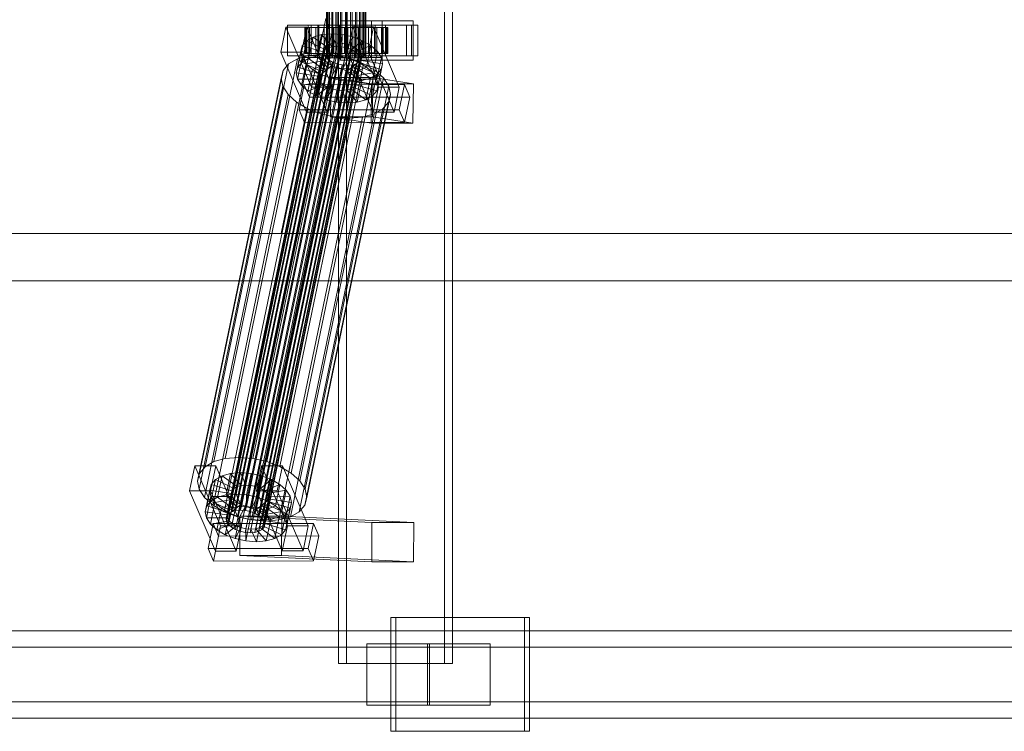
# Model space of a CAD drawing. Header units: millimetres. Extents: x -2233 to 61924, y -68080 to 6847.
# Tile 532 of 656: x 20913 to 21363, y -18456 to -18130. Entities that reach past the tile are written whole.
import ezdxf

# ---------------------------------------------------------------- set-up
doc = ezdxf.new("R2010")
doc.units = ezdxf.units.MM
doc.layers.add('superior_C02', color=7, linetype='Continuous', lineweight=0)

msp = doc.modelspace()

# ---------------------------------------------------------------- linework, layer by layer
at = {"layer": 'superior_C02'}
for p, q in [((21058.851, -17575), (21058.851, -18425)), ((21062.427, -18425), (21062.427, -17575)), ((21107.342, -18425), (21107.342, -17575)), ((21110.918, -17575), (21110.918, -18425)), ((21053.359, -18148), (21053.359, -17852)), ((21053.571, -18148), (21053.571, -17852)), ((21053.761, -18148), (21053.761, -17852)), ((21054.38, -18148), (21054.38, -17852)), ((21054.748, -18148), (21054.748, -17852)), ((21055.733, -18148), (21055.733, -17852)), ((21056.253, -18148), (21056.253, -17852)), ((21057.537, -18148), (21057.537, -17852)), ((21058.174, -18148), (21058.174, -17852)), ((21059.669, -18148), (21059.669, -17852)), ((21060.379, -18148), (21060.379, -17852)), ((21061.984, -18148), (21061.984, -17852)), ((21062.719, -18148), (21062.719, -17852)), ((21064.324, -18148), (21064.324, -17852)), ((21065.034, -18148), (21065.034, -17852)), ((21066.53, -18148), (21066.53, -17852)), ((21067.166, -18148), (21067.166, -17852)), ((21068.451, -18148), (21068.451, -17852)), ((21068.97, -18148), (21068.97, -17852)), ((21069.956, -18148), (21069.956, -17852)), ((21070.323, -18148), (21070.323, -17852)), ((21070.943, -17852), (21070.943, -18148)), ((21071.133, -18148), (21071.133, -17852)), ((21071.344, -18148), (21071.344, -17852)), ((21053.003, -18130), (21032.6, -18228.298)), ((21034.379, -18228.298), (21054.781, -18130)), ((21034.763, -18133.859), (21032.382, -18145.327)), ((21044.308, -18133.847), (21034.763, -18133.859)), ((21046.513, -18161.391), (21034.763, -18133.859)), ((21044.997, -18133), (21035.451, -18133)), ((21035.451, -18133), (21035.451, -18147)), ((21049.758, -18133), (21035.451, -18133)), ((21041.928, -18145.315), (21044.308, -18133.847)), ((21043.814, -18134), (21043.368, -18134)), ((21043.368, -18134), (21053.359, -18134)), ((21043.368, -18146), (21043.368, -18134)), ((21043.368, -18134), (21044.215, -18134)), ((21045.523, -18134), (21043.814, -18134)), ((21043.814, -18134), (21053.571, -18134)), ((21043.814, -18146), (21043.814, -18134)), ((21044.215, -18134), (21053.761, -18134)), ((21044.215, -18146), (21044.215, -18134)), ((21044.215, -18134), (21046.299, -18134)), ((21044.308, -18133.847), (21056.059, -18161.379)), ((21044.997, -18147), (21044.997, -18133)), ((21044.997, -18133), (21059.303, -18133)), ((21048.379, -18134), (21045.523, -18134)), ((21045.523, -18134), (21054.38, -18134)), ((21045.523, -18146), (21045.523, -18134)), ((21092.116, -18133), (21046.298, -18133)), ((21046.298, -18133), (21046.298, -18147)), ((21049.278, -18133), (21046.298, -18133)), ((21046.299, -18134), (21054.748, -18134)), ((21046.299, -18146), (21046.299, -18134)), ((21046.299, -18134), (21049.477, -18134)), ((21052.188, -18134), (21048.379, -18134)), ((21048.379, -18134), (21055.733, -18134)), ((21048.379, -18146), (21048.379, -18134)), ((21049.278, -18147), (21049.278, -18133)), ((21049.278, -18133), (21095.097, -18133)), ((21049.477, -18134), (21056.253, -18134)), ((21049.477, -18146), (21049.477, -18134)), ((21049.477, -18134), (21053.532, -18134)), ((21049.758, -18147), (21049.758, -18133)), ((21049.758, -18133), (21059.303, -18133)), ((21056.689, -18134), (21052.188, -18134)), ((21052.188, -18134), (21057.537, -18134)), ((21052.188, -18146), (21052.188, -18134)), ((21053.359, -18134), (21053.571, -18134)), ((21053.359, -18134), (21053.359, -18146)), ((21053.761, -18134), (21053.359, -18134)), ((21053.532, -18134), (21058.174, -18134)), ((21053.532, -18146), (21053.532, -18134)), ((21053.532, -18134), (21058.188, -18134)), ((21053.571, -18134), (21054.38, -18134)), ((21053.571, -18134), (21053.571, -18146)), ((21053.761, -18134), (21053.761, -18146)), ((21054.748, -18134), (21053.761, -18134)), ((21054.38, -18134), (21055.733, -18134)), ((21054.38, -18134), (21054.38, -18146)), ((21054.748, -18134), (21054.748, -18146)), ((21056.253, -18134), (21054.748, -18134)), ((21055.733, -18134), (21057.537, -18134)), ((21055.733, -18134), (21055.733, -18146)), ((21056.253, -18134), (21056.253, -18146)), ((21058.174, -18134), (21056.253, -18134)), ((21061.576, -18134), (21056.689, -18134)), ((21056.689, -18134), (21059.669, -18134)), ((21056.689, -18146), (21056.689, -18134)), ((21057.537, -18134), (21059.669, -18134)), ((21057.537, -18134), (21057.537, -18146)), ((21058.174, -18134), (21058.174, -18146)), ((21060.379, -18134), (21058.174, -18134)), ((21058.188, -18134), (21060.379, -18134)), ((21058.188, -18146), (21058.188, -18134)), ((21058.188, -18134), (21063.128, -18134)), ((21059.303, -18133), (21059.303, -18147)), ((21078.752, -18131), (21059.661, -18131)), ((21059.661, -18131), (21059.661, -18149)), ((21073.849, -18131), (21059.661, -18131)), ((21059.669, -18134), (21061.984, -18134)), ((21059.669, -18134), (21059.669, -18146)), ((21060.379, -18134), (21060.379, -18146)), ((21062.719, -18134), (21060.379, -18134)), ((21066.516, -18134), (21061.576, -18134)), ((21061.576, -18134), (21061.984, -18134)), ((21061.576, -18146), (21061.576, -18134)), ((21061.984, -18134), (21064.324, -18134)), ((21061.984, -18134), (21061.984, -18146)), ((21063.128, -18134), (21062.719, -18134)), ((21062.719, -18134), (21062.719, -18146)), ((21065.034, -18134), (21062.719, -18134)), ((21065.308, -18133.821), (21062.928, -18145.289)), ((21063.128, -18146), (21063.128, -18134)), ((21063.128, -18134), (21068.015, -18134)), ((21066.516, -18134), (21064.324, -18134)), ((21064.324, -18134), (21066.53, -18134)), ((21064.324, -18134), (21064.324, -18146)), ((21068.015, -18134), (21065.034, -18134)), ((21065.034, -18134), (21065.034, -18146)), ((21067.166, -18134), (21065.034, -18134)), ((21074.854, -18133.809), (21065.308, -18133.821)), ((21077.059, -18161.353), (21065.308, -18133.821)), ((21075.542, -18133), (21065.997, -18133)), ((21065.997, -18133), (21065.997, -18147)), ((21080.303, -18133), (21065.997, -18133)), ((21071.172, -18134), (21066.516, -18134)), ((21066.516, -18146), (21066.516, -18134)), ((21071.172, -18134), (21066.53, -18134)), ((21066.53, -18134), (21068.451, -18134)), ((21066.53, -18134), (21066.53, -18146)), ((21072.516, -18134), (21067.166, -18134)), ((21067.166, -18134), (21067.166, -18146)), ((21068.97, -18134), (21067.166, -18134)), ((21068.015, -18146), (21068.015, -18134)), ((21068.015, -18134), (21072.516, -18134)), ((21075.227, -18134), (21068.451, -18134)), ((21068.451, -18134), (21069.956, -18134)), ((21068.451, -18134), (21068.451, -18146)), ((21076.324, -18134), (21068.97, -18134)), ((21068.97, -18134), (21068.97, -18146)), ((21070.323, -18134), (21068.97, -18134)), ((21078.405, -18134), (21069.956, -18134)), ((21069.956, -18134), (21070.943, -18134)), ((21069.956, -18134), (21069.956, -18146)), ((21079.181, -18134), (21070.323, -18134)), ((21070.323, -18134), (21070.323, -18146)), ((21071.133, -18134), (21070.323, -18134)), ((21070.943, -18134), (21080.488, -18134)), ((21070.943, -18146), (21070.943, -18134)), ((21070.943, -18134), (21071.344, -18134)), ((21080.89, -18134), (21071.133, -18134)), ((21071.133, -18134), (21071.133, -18146)), ((21071.344, -18134), (21071.133, -18134)), ((21075.227, -18134), (21071.172, -18134)), ((21071.172, -18146), (21071.172, -18134)), ((21081.336, -18134), (21071.344, -18134)), ((21071.344, -18134), (21071.344, -18146)), ((21072.473, -18145.277), (21074.854, -18133.809)), ((21072.516, -18146), (21072.516, -18134)), ((21072.516, -18134), (21076.324, -18134)), ((21073.849, -18149), (21073.849, -18131)), ((21073.849, -18131), (21092.94, -18131)), ((21074.854, -18133.809), (21086.604, -18161.341)), ((21078.405, -18134), (21075.227, -18134)), ((21075.227, -18146), (21075.227, -18134)), ((21075.542, -18147), (21075.542, -18133)), ((21075.542, -18133), (21089.849, -18133)), ((21076.324, -18146), (21076.324, -18134)), ((21076.324, -18134), (21079.181, -18134)), ((21080.488, -18134), (21078.405, -18134)), ((21078.405, -18146), (21078.405, -18134)), ((21078.752, -18149), (21078.752, -18131)), ((21078.752, -18131), (21092.94, -18131)), ((21079.181, -18146), (21079.181, -18134)), ((21079.181, -18134), (21080.89, -18134)), ((21080.303, -18147), (21080.303, -18133)), ((21080.303, -18133), (21089.849, -18133)), ((21080.488, -18134), (21080.488, -18146)), ((21081.336, -18134), (21080.488, -18134)), ((21080.89, -18146), (21080.89, -18134)), ((21080.89, -18134), (21081.336, -18134)), ((21081.336, -18146), (21081.336, -18134)), ((21089.849, -18133), (21089.849, -18147)), ((21092.116, -18147), (21092.116, -18133)), ((21092.116, -18133), (21095.097, -18133)), ((21092.94, -18131), (21092.94, -18149)), ((21095.097, -18133), (21095.097, -18147)), ((21047.172, -18138.419), (21044.155, -18140.156)), ((21045.132, -18148.249), (21047.172, -18138.419)), ((21051.082, -18137.325), (21047.172, -18138.419)), ((21047.172, -18138.419), (21054.065, -18143.38)), ((21049.042, -18147.155), (21051.082, -18137.325)), ((21055.617, -18136.948), (21051.082, -18137.325)), ((21051.082, -18137.325), (21055.917, -18142.862)), ((21053.577, -18146.777), (21055.617, -18136.948)), ((21060.47, -18137.313), (21055.617, -18136.948)), ((21055.617, -18136.948), (21058.065, -18142.683)), ((21058.43, -18147.143), (21060.47, -18137.313)), ((21060.47, -18137.313), (21060.364, -18142.856)), ((21065.309, -18138.396), (21060.47, -18137.313)), ((21065.309, -18138.396), (21062.656, -18143.369)), ((21063.269, -18148.226), (21065.309, -18138.396)), ((21069.804, -18140.123), (21065.309, -18138.396)), ((21007.692, -18357.434), (21052.067, -18143.635)), ((21008.601, -18356.363), (21052.976, -18142.565)), ((21010.03, -18355.541), (21054.405, -18141.742)), ((21011.882, -18355.022), (21056.257, -18141.224)), ((21014.03, -18354.844), (21058.405, -18141.045)), ((21016.329, -18355.017), (21060.704, -18141.218)), ((21018.621, -18355.53), (21062.996, -18141.731)), ((21020.75, -18356.348), (21065.126, -18142.549)), ((21022.572, -18357.415), (21066.947, -18143.617)), ((21040.196, -18152.246), (21042.236, -18142.416)), ((21042.236, -18142.416), (21041.546, -18145.047)), ((21042.115, -18149.985), (21044.155, -18140.156)), ((21044.155, -18140.156), (21042.236, -18142.416)), ((21042.236, -18142.416), (21051.727, -18145.274)), ((21044.155, -18140.156), (21052.636, -18144.203)), ((21052.636, -18144.203), (21050.596, -18154.033)), ((21051.727, -18145.274), (21052.636, -18144.203)), ((21052.067, -18143.635), (21051.74, -18144.881)), ((21054.065, -18143.38), (21052.025, -18153.21)), ((21052.976, -18142.565), (21052.067, -18143.635)), ((21052.636, -18144.203), (21054.065, -18143.38)), ((21054.405, -18141.742), (21052.976, -18142.565)), ((21055.917, -18142.862), (21053.877, -18152.692)), ((21054.065, -18143.38), (21055.917, -18142.862)), ((21056.257, -18141.224), (21054.405, -18141.742)), ((21055.917, -18142.862), (21058.065, -18142.683)), ((21058.065, -18142.683), (21056.025, -18152.513)), ((21058.405, -18141.045), (21056.257, -18141.224)), ((21058.065, -18142.683), (21060.364, -18142.856)), ((21060.364, -18142.856), (21058.324, -18152.686)), ((21060.704, -18141.218), (21058.405, -18141.045)), ((21060.364, -18142.856), (21062.656, -18143.369)), ((21062.656, -18143.369), (21060.616, -18153.199)), ((21062.996, -18141.731), (21060.704, -18141.218)), ((21062.656, -18143.369), (21064.785, -18144.188)), ((21064.785, -18144.188), (21062.745, -18154.017)), ((21065.126, -18142.549), (21062.996, -18141.731)), ((21069.804, -18140.123), (21064.785, -18144.188)), ((21064.785, -18144.188), (21066.607, -18145.255)), ((21066.947, -18143.617), (21065.126, -18142.549)), ((21073.65, -18142.377), (21066.607, -18145.255)), ((21068.337, -18144.861), (21066.947, -18143.617)), ((21067.764, -18149.953), (21069.804, -18140.123)), ((21073.65, -18142.377), (21069.804, -18140.123)), ((21071.609, -18152.207), (21073.65, -18142.377)), ((21076.583, -18145.003), (21073.65, -18142.377)), ((21001.786, -18332.659), (21040.041, -18148.35)), ((21007.012, -18331.197), (21045.267, -18146.887)), ((21007.365, -18358.68), (21051.74, -18144.881)), ((21007.642, -18360.017), (21052.018, -18146.218)), ((21008.505, -18361.352), (21052.881, -18147.554)), ((21013.076, -18330.692), (21051.33, -18146.383)), ((21019.563, -18331.181), (21057.817, -18146.872)), ((21023.961, -18358.659), (21068.337, -18144.861)), ((21069.2, -18146.196), (21024.824, -18359.995)), ((21025.102, -18361.332), (21069.477, -18147.533)), ((21026.031, -18332.629), (21064.286, -18148.32)), ((21032.382, -18145.327), (21041.928, -18145.315)), ((21032.382, -18145.327), (21044.133, -18172.859)), ((21035.451, -18147), (21044.997, -18147)), ((21035.451, -18147), (21049.758, -18147)), ((21040.041, -18148.35), (21036.007, -18150.672)), ((21039.506, -18154.877), (21041.546, -18145.047)), ((21045.267, -18146.887), (21040.041, -18148.35)), ((21040.092, -18157.698), (21042.132, -18147.868)), ((21041.546, -18145.047), (21051.4, -18146.52)), ((21041.546, -18145.047), (21042.132, -18147.868)), ((21053.678, -18172.847), (21041.928, -18145.315)), ((21042.115, -18149.985), (21045.132, -18148.249)), ((21042.132, -18147.868), (21051.678, -18147.856)), ((21042.132, -18147.868), (21043.954, -18150.688)), ((21053.359, -18146), (21043.368, -18146)), ((21043.368, -18146), (21043.814, -18146)), ((21044.215, -18146), (21043.368, -18146)), ((21053.571, -18146), (21043.814, -18146)), ((21043.814, -18146), (21045.523, -18146)), ((21053.761, -18146), (21044.215, -18146)), ((21046.299, -18146), (21044.215, -18146)), ((21059.303, -18147), (21044.997, -18147)), ((21045.132, -18148.249), (21049.042, -18147.155)), ((21052.025, -18153.21), (21045.132, -18148.249)), ((21051.33, -18146.383), (21045.267, -18146.887)), ((21054.38, -18146), (21045.523, -18146)), ((21045.523, -18146), (21048.379, -18146)), ((21046.298, -18147), (21092.116, -18147)), ((21046.298, -18147), (21049.278, -18147)), ((21054.748, -18146), (21046.299, -18146)), ((21049.477, -18146), (21046.299, -18146)), ((21055.733, -18146), (21048.379, -18146)), ((21048.379, -18146), (21052.188, -18146)), ((21049.042, -18147.155), (21053.577, -18146.777)), ((21053.877, -18152.692), (21049.042, -18147.155)), ((21095.097, -18147), (21049.278, -18147)), ((21051.4, -18146.52), (21049.36, -18156.35)), ((21056.253, -18146), (21049.477, -18146)), ((21053.532, -18146), (21049.477, -18146)), ((21051.678, -18147.856), (21049.637, -18157.686)), ((21051.727, -18145.274), (21049.687, -18155.103)), ((21059.303, -18147), (21049.758, -18147)), ((21057.817, -18146.872), (21051.33, -18146.383)), ((21051.4, -18146.52), (21051.727, -18145.274)), ((21051.678, -18147.856), (21051.4, -18146.52)), ((21052.541, -18149.192), (21051.678, -18147.856)), ((21051.74, -18144.881), (21052.018, -18146.218)), ((21052.018, -18146.218), (21052.881, -18147.554)), ((21057.537, -18146), (21052.188, -18146)), ((21052.188, -18146), (21056.689, -18146)), ((21052.881, -18147.554), (21054.27, -18148.798)), ((21053.571, -18146), (21053.359, -18146)), ((21053.359, -18146), (21053.761, -18146)), ((21053.761, -18148), (21053.359, -18148)), ((21053.359, -18148), (21053.571, -18148)), ((21058.174, -18146), (21053.532, -18146)), ((21058.188, -18146), (21053.532, -18146)), ((21054.38, -18146), (21053.571, -18146)), ((21053.571, -18148), (21054.38, -18148)), ((21056.025, -18152.513), (21053.577, -18146.777)), ((21053.577, -18146.777), (21058.43, -18147.143)), ((21053.761, -18146), (21054.748, -18146)), ((21054.748, -18148), (21053.761, -18148)), ((21055.733, -18146), (21054.38, -18146)), ((21054.38, -18148), (21055.733, -18148)), ((21054.748, -18146), (21056.253, -18146)), ((21056.253, -18148), (21054.748, -18148)), ((21057.537, -18146), (21055.733, -18146)), ((21055.733, -18148), (21057.537, -18148)), ((21056.253, -18146), (21058.174, -18146)), ((21058.174, -18148), (21056.253, -18148)), ((21059.669, -18146), (21056.689, -18146)), ((21056.689, -18146), (21061.576, -18146)), ((21059.669, -18146), (21057.537, -18146)), ((21057.537, -18148), (21059.669, -18148)), ((21064.286, -18148.32), (21057.817, -18146.872)), ((21058.174, -18146), (21060.379, -18146)), ((21060.379, -18148), (21058.174, -18148)), ((21060.379, -18146), (21058.188, -18146)), ((21063.128, -18146), (21058.188, -18146)), ((21058.324, -18152.686), (21058.43, -18147.143)), ((21058.43, -18147.143), (21063.269, -18148.226)), ((21061.984, -18146), (21059.669, -18146)), ((21059.669, -18148), (21061.984, -18148)), ((21060.379, -18146), (21062.719, -18146)), ((21062.719, -18148), (21060.379, -18148)), ((21060.616, -18153.199), (21063.269, -18148.226)), ((21061.984, -18146), (21061.576, -18146)), ((21061.576, -18146), (21066.516, -18146)), ((21064.324, -18146), (21061.984, -18146)), ((21061.984, -18148), (21064.324, -18148)), ((21062.719, -18146), (21063.128, -18146)), ((21062.719, -18146), (21065.034, -18146)), ((21065.034, -18148), (21062.719, -18148)), ((21062.928, -18145.289), (21072.473, -18145.277)), ((21062.928, -18145.289), (21074.679, -18172.821)), ((21068.015, -18146), (21063.128, -18146)), ((21063.269, -18148.226), (21067.764, -18149.953)), ((21070.296, -18150.629), (21064.286, -18148.32)), ((21066.53, -18146), (21064.324, -18146)), ((21064.324, -18146), (21066.516, -18146)), ((21064.324, -18148), (21066.53, -18148)), ((21066.607, -18145.255), (21064.567, -18155.085)), ((21065.034, -18146), (21068.015, -18146)), ((21065.034, -18146), (21067.166, -18146)), ((21067.166, -18148), (21065.034, -18148)), ((21067.997, -18146.499), (21065.956, -18156.329)), ((21065.997, -18147), (21075.542, -18147)), ((21065.997, -18147), (21080.303, -18147)), ((21066.516, -18146), (21071.172, -18146)), ((21068.451, -18146), (21066.53, -18146)), ((21066.53, -18146), (21071.172, -18146)), ((21066.53, -18148), (21068.451, -18148)), ((21066.607, -18145.255), (21067.997, -18146.499)), ((21066.819, -18157.665), (21068.86, -18147.835)), ((21067.166, -18146), (21072.516, -18146)), ((21067.166, -18146), (21068.97, -18146)), ((21068.97, -18148), (21067.166, -18148)), ((21076.583, -18145.003), (21067.997, -18146.499)), ((21067.997, -18146.499), (21068.86, -18147.835)), ((21072.516, -18146), (21068.015, -18146)), ((21069.2, -18146.196), (21068.337, -18144.861)), ((21069.956, -18146), (21068.451, -18146)), ((21068.451, -18146), (21075.227, -18146)), ((21068.451, -18148), (21069.956, -18148)), ((21068.86, -18147.835), (21078.405, -18147.823)), ((21068.86, -18147.835), (21069.137, -18149.171)), ((21068.97, -18146), (21076.324, -18146)), ((21068.97, -18146), (21070.323, -18146)), ((21070.323, -18148), (21068.97, -18148)), ((21069.15, -18148.779), (21069.477, -18147.533)), ((21069.477, -18147.533), (21069.2, -18146.196)), ((21070.943, -18146), (21069.956, -18146)), ((21069.956, -18146), (21078.405, -18146)), ((21069.956, -18148), (21070.943, -18148)), ((21070.323, -18146), (21079.181, -18146)), ((21070.323, -18146), (21071.133, -18146)), ((21071.133, -18148), (21070.323, -18148)), ((21080.488, -18146), (21070.943, -18146)), ((21071.344, -18146), (21070.943, -18146)), ((21070.943, -18148), (21071.344, -18148)), ((21071.133, -18146), (21080.89, -18146)), ((21071.133, -18146), (21071.344, -18146)), ((21071.344, -18148), (21071.133, -18148)), ((21071.172, -18146), (21075.227, -18146)), ((21071.344, -18146), (21081.336, -18146)), ((21084.224, -18172.809), (21072.473, -18145.277)), ((21076.324, -18146), (21072.516, -18146)), ((21074.543, -18154.833), (21076.583, -18145.003)), ((21075.227, -18146), (21078.405, -18146)), ((21089.849, -18147), (21075.542, -18147)), ((21079.181, -18146), (21076.324, -18146)), ((21078.405, -18147.823), (21076.365, -18157.653)), ((21078.405, -18147.823), (21076.583, -18145.003)), ((21078.405, -18146), (21080.488, -18146)), ((21078.991, -18150.644), (21078.405, -18147.823)), ((21080.89, -18146), (21079.181, -18146)), ((21089.849, -18147), (21080.303, -18147)), ((21080.488, -18146), (21081.336, -18146)), ((21081.336, -18146), (21080.89, -18146)), ((21095.097, -18147), (21092.116, -18147)), ((20997.753, -18334.981), (21036.007, -18150.672)), ((21009.895, -18362.596), (21054.27, -18148.798)), ((21011.716, -18363.664), (21056.092, -18149.865)), ((21013.846, -18364.482), (21058.221, -18150.683)), ((21016.138, -18364.995), (21060.513, -18151.196)), ((21018.436, -18365.168), (21062.812, -18151.369)), ((21020.585, -18364.989), (21064.96, -18151.191)), ((21022.437, -18364.471), (21066.812, -18150.672)), ((21023.866, -18363.648), (21068.241, -18149.85)), ((21024.775, -18362.578), (21069.15, -18148.779)), ((21032.041, -18334.938), (21070.296, -18150.629)), ((21036.007, -18150.672), (21033.442, -18153.694)), ((21039.506, -18154.877), (21040.196, -18152.246)), ((21040.196, -18152.246), (21042.115, -18149.985)), ((21049.687, -18155.103), (21040.196, -18152.246)), ((21041.914, -18160.518), (21043.954, -18150.688)), ((21050.596, -18154.033), (21042.115, -18149.985)), ((21043.954, -18150.688), (21052.541, -18149.192)), ((21043.954, -18150.688), (21046.888, -18153.314)), ((21046.888, -18153.314), (21053.93, -18150.436)), ((21052.541, -18149.192), (21050.5, -18159.022)), ((21052.025, -18153.21), (21050.596, -18154.033)), ((21050.733, -18155.567), (21055.752, -18151.503)), ((21053.93, -18150.436), (21051.89, -18160.266)), ((21053.877, -18152.692), (21052.025, -18153.21)), ((21053.93, -18150.436), (21052.541, -18149.192)), ((21055.752, -18151.503), (21053.712, -18161.333)), ((21056.025, -18152.513), (21053.877, -18152.692)), ((21055.752, -18151.503), (21053.93, -18150.436)), ((21054.27, -18148.798), (21056.092, -18149.865)), ((21055.229, -18157.295), (21057.881, -18152.321)), ((21057.881, -18152.321), (21055.752, -18151.503)), ((21057.881, -18152.321), (21055.841, -18162.151)), ((21058.324, -18152.686), (21056.025, -18152.513)), ((21056.092, -18149.865), (21058.221, -18150.683)), ((21060.173, -18152.835), (21057.881, -18152.321)), ((21060.173, -18152.835), (21058.133, -18162.664)), ((21058.221, -18150.683), (21060.513, -18151.196)), ((21060.616, -18153.199), (21058.324, -18152.686)), ((21059.661, -18149), (21078.752, -18149)), ((21073.849, -18149), (21059.661, -18149)), ((21060.067, -18158.378), (21060.173, -18152.835)), ((21062.472, -18153.008), (21060.173, -18152.835)), ((21062.472, -18153.008), (21060.432, -18162.837)), ((21060.513, -18151.196), (21062.812, -18151.369)), ((21062.745, -18154.017), (21060.616, -18153.199)), ((21064.62, -18152.829), (21062.472, -18153.008)), ((21064.92, -18158.743), (21062.472, -18153.008)), ((21064.62, -18152.829), (21062.58, -18162.659)), ((21062.745, -18154.017), (21067.764, -18149.953)), ((21062.812, -18151.369), (21064.96, -18151.191)), ((21066.472, -18152.311), (21064.432, -18162.14)), ((21064.567, -18155.085), (21071.609, -18152.207)), ((21066.472, -18152.311), (21064.62, -18152.829)), ((21069.456, -18158.366), (21064.62, -18152.829)), ((21064.96, -18151.191), (21066.812, -18150.672)), ((21067.901, -18151.488), (21065.861, -18161.318)), ((21067.901, -18151.488), (21066.472, -18152.311)), ((21073.365, -18157.272), (21066.472, -18152.311)), ((21068.81, -18150.417), (21066.77, -18160.247)), ((21066.812, -18150.672), (21068.241, -18149.85)), ((21069.137, -18149.171), (21067.097, -18159.001)), ((21067.764, -18149.953), (21071.609, -18152.207)), ((21068.81, -18150.417), (21067.901, -18151.488)), ((21076.382, -18155.535), (21067.901, -18151.488)), ((21068.241, -18149.85), (21069.15, -18148.779)), ((21069.137, -18149.171), (21068.81, -18150.417)), ((21078.301, -18153.275), (21068.81, -18150.417)), ((21078.991, -18150.644), (21069.137, -18149.171)), ((21075.437, -18153.641), (21070.296, -18150.629)), ((21071.609, -18152.207), (21074.543, -18154.833)), ((21092.94, -18149), (21073.849, -18149)), ((21076.951, -18160.474), (21078.991, -18150.644)), ((21078.301, -18153.275), (21078.991, -18150.644)), ((21092.94, -18149), (21078.752, -18149)), ((20994.265, -18341.52), (21032.52, -18157.211)), ((20995.187, -18338.003), (21033.442, -18153.694)), ((21033.442, -18153.694), (21032.52, -18157.211)), ((21032.52, -18157.211), (21033.303, -18160.982)), ((21037.182, -18337.95), (21075.437, -18153.641)), ((21049.36, -18156.35), (21039.506, -18154.877)), ((21040.092, -18157.698), (21039.506, -18154.877)), ((21049.637, -18157.686), (21040.092, -18157.698)), ((21041.914, -18160.518), (21040.092, -18157.698)), ((21041.104, -18341.461), (21079.358, -18157.152)), ((21044.847, -18163.144), (21046.888, -18153.314)), ((21046.888, -18153.314), (21050.733, -18155.567)), ((21048.693, -18165.397), (21050.733, -18155.567)), ((21049.687, -18155.103), (21049.36, -18156.35)), ((21049.36, -18156.35), (21049.637, -18157.686)), ((21049.637, -18157.686), (21050.5, -18159.022)), ((21050.596, -18154.033), (21049.687, -18155.103)), ((21050.733, -18155.567), (21055.229, -18157.295)), ((21053.188, -18167.125), (21055.229, -18157.295)), ((21055.458, -18156.962), (21055.21, -18174.943)), ((21055.229, -18157.295), (21060.067, -18158.378)), ((21074.548, -18156.962), (21055.458, -18156.962)), ((21073.966, -18159.83), (21055.458, -18156.962)), ((21064.567, -18155.085), (21062.745, -18154.017)), ((21065.956, -18156.329), (21064.567, -18155.085)), ((21065.956, -18156.329), (21074.543, -18154.833)), ((21066.819, -18157.665), (21065.956, -18156.329)), ((21076.365, -18157.653), (21066.819, -18157.665)), ((21067.097, -18159.001), (21066.819, -18157.665)), ((21069.456, -18158.366), (21073.365, -18157.272)), ((21071.325, -18167.102), (21073.365, -18157.272)), ((21073.365, -18157.272), (21076.382, -18155.535)), ((21074.301, -18174.943), (21074.548, -18156.962)), ((21074.342, -18165.365), (21076.382, -18155.535)), ((21074.543, -18154.833), (21076.365, -18157.653)), ((21074.548, -18156.962), (21093.057, -18159.83)), ((21079.358, -18157.152), (21075.437, -18153.641)), ((21076.261, -18163.105), (21078.301, -18153.275)), ((21076.365, -18157.653), (21076.951, -18160.474)), ((21076.382, -18155.535), (21078.301, -18153.275)), ((21081.794, -18160.922), (21079.358, -18157.152)), ((20995.048, -18345.291), (21033.303, -18160.982)), ((21033.303, -18160.982), (21035.738, -18164.752)), ((21043.16, -18160.247), (21040.78, -18171.715)), ((21050.5, -18159.022), (21041.914, -18160.518)), ((21044.847, -18163.144), (21041.914, -18160.518)), ((21088.978, -18160.19), (21043.16, -18160.247)), ((21045.608, -18165.983), (21043.16, -18160.247)), ((21081.794, -18160.922), (21043.539, -18345.231)), ((21044.133, -18172.859), (21046.513, -18161.391)), ((21051.89, -18160.266), (21044.847, -18163.144)), ((21046.513, -18161.391), (21056.059, -18161.379)), ((21053.712, -18161.333), (21048.693, -18165.397)), ((21050.5, -18159.022), (21051.89, -18160.266)), ((21051.89, -18160.266), (21053.712, -18161.333)), ((21055.841, -18162.151), (21053.188, -18167.125)), ((21056.059, -18161.379), (21053.678, -18172.847)), ((21053.712, -18161.333), (21055.841, -18162.151)), ((21055.841, -18162.151), (21058.133, -18162.664)), ((21058.027, -18168.208), (21060.067, -18158.378)), ((21060.067, -18158.378), (21064.92, -18158.743)), ((21062.58, -18162.659), (21064.432, -18162.14)), ((21062.88, -18168.573), (21064.92, -18158.743)), ((21064.432, -18162.14), (21065.861, -18161.318)), ((21064.432, -18162.14), (21071.325, -18167.102)), ((21064.92, -18158.743), (21069.456, -18158.366)), ((21065.861, -18161.318), (21066.77, -18160.247)), ((21065.861, -18161.318), (21074.342, -18165.365)), ((21066.77, -18160.247), (21067.097, -18159.001)), ((21066.77, -18160.247), (21076.261, -18163.105)), ((21067.097, -18159.001), (21076.951, -18160.474)), ((21067.415, -18168.196), (21069.456, -18158.366)), ((21073.719, -18177.811), (21073.966, -18159.83)), ((21073.966, -18159.83), (21093.057, -18159.83)), ((21074.679, -18172.821), (21077.059, -18161.353)), ((21076.951, -18160.474), (21076.261, -18163.105)), ((21077.059, -18161.353), (21086.604, -18161.341)), ((21082.577, -18164.693), (21081.794, -18160.922)), ((21086.604, -18161.341), (21084.224, -18172.809)), ((21086.598, -18171.658), (21088.978, -18160.19)), ((21088.978, -18160.19), (21091.426, -18165.926)), ((21093.057, -18159.83), (21092.81, -18177.811)), ((20997.484, -18349.061), (21035.738, -18164.752)), ((21035.738, -18164.752), (21039.66, -18168.263)), ((21043.228, -18177.451), (21045.608, -18165.983)), ((21044.322, -18349.002), (21082.577, -18164.693)), ((21048.693, -18165.397), (21044.847, -18163.144)), ((21045.608, -18165.983), (21091.426, -18165.926)), ((21053.188, -18167.125), (21048.693, -18165.397)), ((21058.133, -18162.664), (21058.027, -18168.208)), ((21058.133, -18162.664), (21060.432, -18162.837)), ((21060.432, -18162.837), (21062.58, -18162.659)), ((21060.432, -18162.837), (21062.88, -18168.573)), ((21062.58, -18162.659), (21067.415, -18168.196)), ((21074.342, -18165.365), (21071.325, -18167.102)), ((21076.261, -18163.105), (21074.342, -18165.365)), ((21081.655, -18168.21), (21082.577, -18164.693)), ((21091.426, -18165.926), (21089.046, -18177.394)), ((21001.405, -18352.572), (21039.66, -18168.263)), ((21039.66, -18168.263), (21044.801, -18171.275)), ((21040.835, -18355.541), (21079.089, -18171.232)), ((21043.4, -18352.519), (21081.655, -18168.21)), ((21058.027, -18168.208), (21053.188, -18167.125)), ((21062.88, -18168.573), (21058.027, -18168.208)), ((21067.415, -18168.196), (21062.88, -18168.573)), ((21071.325, -18167.102), (21067.415, -18168.196)), ((21075.056, -18173.554), (21079.089, -18171.232)), ((21079.089, -18171.232), (21081.655, -18168.21)), ((21006.546, -18355.584), (21044.801, -18171.275)), ((21012.556, -18357.893), (21050.811, -18173.584)), ((21019.025, -18359.341), (21057.279, -18175.032)), ((21025.512, -18359.83), (21063.766, -18175.521)), ((21031.575, -18359.326), (21069.83, -18175.016)), ((21036.801, -18357.863), (21075.056, -18173.554)), ((21040.78, -18171.715), (21086.598, -18171.658)), ((21040.78, -18171.715), (21043.228, -18177.451)), ((21053.678, -18172.847), (21044.133, -18172.859)), ((21044.801, -18171.275), (21050.811, -18173.584)), ((21050.811, -18173.584), (21057.279, -18175.032)), ((21055.21, -18174.943), (21074.301, -18174.943)), ((21073.719, -18177.811), (21055.21, -18174.943)), ((21057.279, -18175.032), (21063.766, -18175.521)), ((21063.766, -18175.521), (21069.83, -18175.016)), ((21069.83, -18175.016), (21075.056, -18173.554)), ((21092.81, -18177.811), (21074.301, -18174.943)), ((21084.224, -18172.809), (21074.679, -18172.821)), ((21089.046, -18177.394), (21086.598, -18171.658)), ((21089.046, -18177.394), (21043.228, -18177.451)), ((21092.81, -18177.811), (21073.719, -18177.811)), ((21032.6, -18228.298), (20096.643, -18228.298)), ((20098.422, -18228.298), (21034.379, -18228.298)), ((21032.6, -18228.298), (21034.379, -18228.298)), ((21968.557, -18228.298), (21032.6, -18228.298)), ((21034.379, -18228.298), (21970.336, -18228.298)), ((24634.01, -18250), (15575.415, -18250)), ((15576.913, -18250), (24635.508, -18250)), ((20997.753, -18334.981), (21001.786, -18332.659)), ((21001.786, -18332.659), (21007.012, -18331.197)), ((21007.012, -18331.197), (21013.076, -18330.692)), ((21013.076, -18330.692), (21019.563, -18331.181)), ((21019.563, -18331.181), (21026.031, -18332.629)), ((21026.031, -18332.629), (21032.041, -18334.938)), ((20993.108, -18334.551), (20990.727, -18346.02)), ((21002.653, -18334.539), (20993.108, -18334.551)), ((21004.858, -18362.083), (20993.108, -18334.551)), ((20995.187, -18338.003), (20997.753, -18334.981)), ((21000.273, -18346.008), (21002.653, -18334.539)), ((21002.653, -18334.539), (21014.404, -18362.071)), ((21013.962, -18337.64), (21009.427, -18338.017)), ((21011.922, -18347.47), (21013.962, -18337.64)), ((21018.815, -18338.005), (21013.962, -18337.64)), ((21013.962, -18337.64), (21016.41, -18343.376)), ((21023.653, -18334.513), (21021.273, -18345.981)), ((21033.199, -18334.501), (21023.653, -18334.513)), ((21035.404, -18362.045), (21023.653, -18334.513)), ((21030.818, -18345.969), (21033.199, -18334.501)), ((21032.041, -18334.938), (21037.182, -18337.95)), ((21033.199, -18334.501), (21044.949, -18362.033)), ((20994.265, -18341.52), (20995.187, -18338.003)), ((20995.048, -18345.291), (20994.265, -18341.52)), ((21000.46, -18350.678), (21002.5, -18340.848)), ((21002.5, -18340.848), (21000.581, -18343.108)), ((21005.517, -18339.111), (21002.5, -18340.848)), ((21002.5, -18340.848), (21010.981, -18344.895)), ((21003.477, -18348.941), (21005.517, -18339.111)), ((21009.427, -18338.017), (21005.517, -18339.111)), ((21005.517, -18339.111), (21012.41, -18344.073)), ((21007.386, -18347.847), (21009.427, -18338.017)), ((21009.427, -18338.017), (21014.262, -18343.554)), ((21016.775, -18347.835), (21018.815, -18338.005)), ((21018.815, -18338.005), (21018.709, -18343.549)), ((21023.654, -18339.088), (21018.815, -18338.005)), ((21023.654, -18339.088), (21021.001, -18344.062)), ((21021.613, -18348.918), (21023.654, -18339.088)), ((21028.149, -18340.816), (21023.13, -18344.88)), ((21028.149, -18340.816), (21023.654, -18339.088)), ((21026.109, -18350.645), (21028.149, -18340.816)), ((21031.995, -18343.069), (21028.149, -18340.816)), ((21037.182, -18337.95), (21041.104, -18341.461)), ((21041.104, -18341.461), (21043.539, -18345.231)), ((20990.727, -18346.02), (21000.273, -18346.008)), ((20990.727, -18346.02), (21002.478, -18373.551)), ((20997.484, -18349.061), (20995.048, -18345.291)), ((20997.851, -18355.569), (20999.891, -18345.739)), ((20998.541, -18352.938), (21000.581, -18343.108)), ((21000.581, -18343.108), (20999.891, -18345.739)), ((20999.891, -18345.739), (21009.745, -18347.212)), ((20999.891, -18345.739), (21000.477, -18348.56)), ((21012.023, -18373.539), (21000.273, -18346.008)), ((21000.581, -18343.108), (21010.072, -18345.966)), ((21010.072, -18345.966), (21008.032, -18355.796)), ((21010.981, -18344.895), (21008.941, -18354.725)), ((21009.745, -18347.212), (21010.072, -18345.966)), ((21010.072, -18345.966), (21010.981, -18344.895)), ((21012.41, -18344.073), (21010.37, -18353.902)), ((21010.981, -18344.895), (21012.41, -18344.073)), ((21014.262, -18343.554), (21012.222, -18353.384)), ((21012.41, -18344.073), (21014.262, -18343.554)), ((21014.262, -18343.554), (21016.41, -18343.376)), ((21016.41, -18343.376), (21014.37, -18353.205)), ((21016.41, -18343.376), (21018.709, -18343.549)), ((21018.709, -18343.549), (21016.669, -18353.378)), ((21018.709, -18343.549), (21021.001, -18344.062)), ((21021.001, -18344.062), (21018.961, -18353.892)), ((21021.001, -18344.062), (21023.13, -18344.88)), ((21023.13, -18344.88), (21021.09, -18354.71)), ((21021.273, -18345.981), (21030.818, -18345.969)), ((21021.273, -18345.981), (21033.023, -18373.513)), ((21024.952, -18345.947), (21022.912, -18355.777)), ((21023.13, -18344.88), (21024.952, -18345.947)), ((21031.995, -18343.069), (21024.952, -18345.947)), ((21024.952, -18345.947), (21026.342, -18347.191)), ((21034.928, -18345.695), (21026.342, -18347.191)), ((21029.954, -18352.899), (21031.995, -18343.069)), ((21042.569, -18373.501), (21030.818, -18345.969)), ((21034.928, -18345.695), (21031.995, -18343.069)), ((21032.888, -18355.525), (21034.928, -18345.695)), ((21036.75, -18348.515), (21034.928, -18345.695)), ((21043.539, -18345.231), (21044.322, -18349.002)), ((21001.405, -18352.572), (20997.484, -18349.061)), ((20998.437, -18358.39), (21000.477, -18348.56)), ((20998.541, -18352.938), (21000.46, -18350.678)), ((21000.259, -18361.21), (21002.299, -18351.38)), ((21000.46, -18350.678), (21003.477, -18348.941)), ((21008.941, -18354.725), (21000.46, -18350.678)), ((21000.477, -18348.56), (21010.023, -18348.548)), ((21000.477, -18348.56), (21002.299, -18351.38)), ((21002.299, -18351.38), (21010.886, -18349.884)), ((21002.299, -18351.38), (21005.233, -18354.006)), ((21003.477, -18348.941), (21007.386, -18347.847)), ((21010.37, -18353.902), (21003.477, -18348.941)), ((21005.233, -18354.006), (21012.275, -18351.128)), ((21007.386, -18347.847), (21011.922, -18347.47)), ((21012.222, -18353.384), (21007.386, -18347.847)), ((21009.745, -18347.212), (21007.705, -18357.042)), ((21010.023, -18348.548), (21007.982, -18358.378)), ((21010.886, -18349.884), (21008.845, -18359.714)), ((21010.023, -18348.548), (21009.745, -18347.212)), ((21010.886, -18349.884), (21010.023, -18348.548)), ((21012.275, -18351.128), (21010.235, -18360.958)), ((21012.275, -18351.128), (21010.886, -18349.884)), ((21014.37, -18353.205), (21011.922, -18347.47)), ((21011.922, -18347.47), (21016.775, -18347.835)), ((21014.097, -18352.196), (21012.275, -18351.128)), ((21016.669, -18353.378), (21016.775, -18347.835)), ((21016.775, -18347.835), (21021.613, -18348.918)), ((21018.961, -18353.892), (21021.613, -18348.918)), ((21021.09, -18354.71), (21026.109, -18350.645)), ((21021.613, -18348.918), (21026.109, -18350.645)), ((21026.342, -18347.191), (21024.301, -18357.021)), ((21027.155, -18351.109), (21025.115, -18360.939)), ((21025.164, -18358.357), (21027.204, -18348.527)), ((21027.482, -18349.863), (21025.442, -18359.693)), ((21026.109, -18350.645), (21029.954, -18352.899)), ((21027.155, -18351.109), (21026.246, -18352.18)), ((21026.342, -18347.191), (21027.204, -18348.527)), ((21027.482, -18349.863), (21027.155, -18351.109)), ((21036.646, -18353.967), (21027.155, -18351.109)), ((21027.204, -18348.527), (21036.75, -18348.515)), ((21027.204, -18348.527), (21027.482, -18349.863)), ((21037.336, -18351.336), (21027.482, -18349.863)), ((21036.75, -18348.515), (21034.71, -18358.345)), ((21035.296, -18361.166), (21037.336, -18351.336)), ((21036.646, -18353.967), (21037.336, -18351.336)), ((21037.336, -18351.336), (21036.75, -18348.515)), ((21044.322, -18349.002), (21043.4, -18352.519)), ((20997.851, -18355.569), (20998.541, -18352.938)), ((21007.705, -18357.042), (20997.851, -18355.569)), ((20998.437, -18358.39), (20997.851, -18355.569)), ((21008.032, -18355.796), (20998.541, -18352.938)), ((21006.546, -18355.584), (21001.405, -18352.572)), ((21003.192, -18363.836), (21005.233, -18354.006)), ((21005.233, -18354.006), (21009.078, -18356.26)), ((21012.556, -18357.893), (21006.546, -18355.584)), ((21008.032, -18355.796), (21007.705, -18357.042)), ((21008.941, -18354.725), (21008.032, -18355.796)), ((21008.601, -18356.363), (21010.03, -18355.541)), ((21010.37, -18353.902), (21008.941, -18354.725)), ((21009.078, -18356.26), (21014.097, -18352.196)), ((21010.03, -18355.541), (21011.882, -18355.022)), ((21012.222, -18353.384), (21010.37, -18353.902)), ((21011.882, -18355.022), (21014.03, -18354.844)), ((21014.097, -18352.196), (21012.056, -18362.025)), ((21014.37, -18353.205), (21012.222, -18353.384)), ((21013.573, -18357.987), (21016.226, -18353.014)), ((21014.03, -18354.844), (21016.329, -18355.017)), ((21016.226, -18353.014), (21014.097, -18352.196)), ((21016.226, -18353.014), (21014.186, -18362.843)), ((21016.669, -18353.378), (21014.37, -18353.205)), ((21018.518, -18353.527), (21016.226, -18353.014)), ((21016.329, -18355.017), (21018.621, -18355.53)), ((21018.518, -18353.527), (21016.478, -18363.357)), ((21018.961, -18353.892), (21016.669, -18353.378)), ((21018.412, -18359.07), (21018.518, -18353.527)), ((21020.817, -18353.7), (21018.518, -18353.527)), ((21018.621, -18355.53), (21020.75, -18356.348)), ((21020.817, -18353.7), (21018.777, -18363.53)), ((21021.09, -18354.71), (21018.961, -18353.892)), ((21022.965, -18353.521), (21020.817, -18353.7)), ((21023.265, -18359.436), (21020.817, -18353.7)), ((21022.965, -18353.521), (21020.925, -18363.351)), ((21022.912, -18355.777), (21021.09, -18354.71)), ((21024.817, -18353.003), (21022.777, -18362.833)), ((21022.912, -18355.777), (21029.954, -18352.899)), ((21024.301, -18357.021), (21022.912, -18355.777)), ((21024.817, -18353.003), (21022.965, -18353.521)), ((21027.8, -18359.058), (21022.965, -18353.521)), ((21026.246, -18352.18), (21024.206, -18362.01)), ((21024.301, -18357.021), (21032.888, -18355.525)), ((21026.246, -18352.18), (21024.817, -18353.003)), ((21031.71, -18357.964), (21024.817, -18353.003)), ((21034.727, -18356.228), (21026.246, -18352.18)), ((21029.954, -18352.899), (21032.888, -18355.525)), ((21032.888, -18355.525), (21034.71, -18358.345)), ((21034.606, -18363.797), (21036.646, -18353.967)), ((21034.727, -18356.228), (21036.646, -18353.967)), ((21040.835, -18355.541), (21036.801, -18357.863)), ((21043.4, -18352.519), (21040.835, -18355.541)), ((21007.982, -18358.378), (20998.437, -18358.39)), ((21000.259, -18361.21), (20998.437, -18358.39)), ((21008.845, -18359.714), (21000.259, -18361.21)), ((21007.038, -18366.09), (21009.078, -18356.26)), ((21007.365, -18358.68), (21007.692, -18357.434)), ((21007.642, -18360.017), (21007.365, -18358.68)), ((21008.505, -18361.352), (21007.642, -18360.017)), ((21007.692, -18357.434), (21008.601, -18356.363)), ((21007.705, -18357.042), (21007.982, -18358.378)), ((21007.982, -18358.378), (21008.845, -18359.714)), ((21008.845, -18359.714), (21010.235, -18360.958)), ((21009.078, -18356.26), (21013.573, -18357.987)), ((21011.533, -18367.817), (21013.573, -18357.987)), ((21019.025, -18359.341), (21012.556, -18357.893)), ((21013.573, -18357.987), (21018.412, -18359.07)), ((21013.716, -18357.646), (21013.64, -18375.644)), ((21032.807, -18357.646), (21013.716, -18357.646)), ((21074.109, -18360.514), (21013.716, -18357.646)), ((21016.372, -18368.9), (21018.412, -18359.07)), ((21018.412, -18359.07), (21023.265, -18359.436)), ((21025.512, -18359.83), (21019.025, -18359.341)), ((21020.75, -18356.348), (21022.572, -18357.415)), ((21021.225, -18369.265), (21023.265, -18359.436)), ((21022.572, -18357.415), (21023.961, -18358.659)), ((21023.265, -18359.436), (21027.8, -18359.058)), ((21023.961, -18358.659), (21024.824, -18359.995)), ((21025.164, -18358.357), (21024.301, -18357.021)), ((21024.824, -18359.995), (21025.102, -18361.332)), ((21025.115, -18360.939), (21025.442, -18359.693)), ((21034.71, -18358.345), (21025.164, -18358.357)), ((21025.442, -18359.693), (21025.164, -18358.357)), ((21025.442, -18359.693), (21035.296, -18361.166)), ((21031.575, -18359.326), (21025.512, -18359.83)), ((21025.76, -18368.888), (21027.8, -18359.058)), ((21027.8, -18359.058), (21031.71, -18357.964)), ((21029.67, -18367.794), (21031.71, -18357.964)), ((21036.801, -18357.863), (21031.575, -18359.326)), ((21031.71, -18357.964), (21034.727, -18356.228)), ((21032.687, -18366.057), (21034.727, -18356.228)), ((21032.731, -18375.644), (21032.807, -18357.646)), ((21032.807, -18357.646), (21093.2, -18360.514)), ((21034.71, -18358.345), (21035.296, -18361.166)), ((21001.505, -18360.939), (20999.125, -18372.408)), ((21003.192, -18363.836), (21000.259, -18361.21)), ((21047.323, -18360.882), (21001.505, -18360.939)), ((21003.953, -18366.675), (21001.505, -18360.939)), ((21002.478, -18373.551), (21004.858, -18362.083)), ((21010.235, -18360.958), (21003.192, -18363.836)), ((21007.038, -18366.09), (21003.192, -18363.836)), ((21004.858, -18362.083), (21014.404, -18362.071)), ((21012.056, -18362.025), (21007.038, -18366.09)), ((21009.895, -18362.596), (21008.505, -18361.352)), ((21011.716, -18363.664), (21009.895, -18362.596)), ((21010.235, -18360.958), (21012.056, -18362.025)), ((21014.186, -18362.843), (21011.533, -18367.817)), ((21013.846, -18364.482), (21011.716, -18363.664)), ((21014.404, -18362.071), (21012.023, -18373.539)), ((21012.056, -18362.025), (21014.186, -18362.843)), ((21016.138, -18364.995), (21013.846, -18364.482)), ((21014.186, -18362.843), (21016.478, -18363.357)), ((21016.478, -18363.357), (21016.372, -18368.9)), ((21016.478, -18363.357), (21018.777, -18363.53)), ((21018.777, -18363.53), (21020.925, -18363.351)), ((21018.777, -18363.53), (21021.225, -18369.265)), ((21022.437, -18364.471), (21020.585, -18364.989)), ((21020.925, -18363.351), (21022.777, -18362.833)), ((21020.925, -18363.351), (21025.76, -18368.888)), ((21023.866, -18363.648), (21022.437, -18364.471)), ((21022.777, -18362.833), (21024.206, -18362.01)), ((21022.777, -18362.833), (21029.67, -18367.794)), ((21024.775, -18362.578), (21023.866, -18363.648)), ((21024.206, -18362.01), (21025.115, -18360.939)), ((21024.206, -18362.01), (21032.687, -18366.057)), ((21025.102, -18361.332), (21024.775, -18362.578)), ((21025.115, -18360.939), (21034.606, -18363.797)), ((21034.606, -18363.797), (21032.687, -18366.057)), ((21033.023, -18373.513), (21035.404, -18362.045)), ((21035.296, -18361.166), (21034.606, -18363.797)), ((21035.404, -18362.045), (21044.949, -18362.033)), ((21044.949, -18362.033), (21042.569, -18373.501)), ((21044.943, -18372.35), (21047.323, -18360.882)), ((21047.323, -18360.882), (21049.771, -18366.618)), ((21074.033, -18378.512), (21074.109, -18360.514)), ((21074.109, -18360.514), (21093.2, -18360.514)), ((21093.2, -18360.514), (21093.124, -18378.512)), ((21001.573, -18378.143), (21003.953, -18366.675)), ((21003.953, -18366.675), (21049.771, -18366.618)), ((21011.533, -18367.817), (21007.038, -18366.09)), ((21016.372, -18368.9), (21011.533, -18367.817)), ((21018.436, -18365.168), (21016.138, -18364.995)), ((21021.225, -18369.265), (21016.372, -18368.9)), ((21020.585, -18364.989), (21018.436, -18365.168)), ((21025.76, -18368.888), (21021.225, -18369.265)), ((21029.67, -18367.794), (21025.76, -18368.888)), ((21032.687, -18366.057), (21029.67, -18367.794)), ((21049.771, -18366.618), (21047.391, -18378.086)), ((20999.125, -18372.408), (21044.943, -18372.35)), ((20999.125, -18372.408), (21001.573, -18378.143)), ((21012.023, -18373.539), (21002.478, -18373.551)), ((21042.569, -18373.501), (21033.023, -18373.513)), ((21047.391, -18378.086), (21044.943, -18372.35)), ((21047.391, -18378.086), (21001.573, -18378.143)), ((21013.64, -18375.644), (21032.731, -18375.644)), ((21074.033, -18378.512), (21013.64, -18375.644)), ((21093.124, -18378.512), (21032.731, -18375.644)), ((21093.124, -18378.512), (21074.033, -18378.512)), ((21143.805, -18404), (21082.714, -18404)), ((21082.714, -18404), (21082.714, -18456)), ((21085.098, -18404), (21082.714, -18404)), ((21085.098, -18456), (21085.098, -18404)), ((21085.098, -18404), (21146.19, -18404)), ((21143.805, -18456), (21143.805, -18404)), ((21143.805, -18404), (21146.19, -18404)), ((21146.19, -18404), (21146.19, -18456)), ((21630.207, -18410), (20484.747, -18410)), ((20496.669, -18410), (21642.129, -18410)), ((21685.346, -18410), (20539.887, -18410)), ((20554.789, -18410), (21700.249, -18410)), ((21629.513, -18417.5), (20540.683, -18417.5)), ((20553.993, -18417.5), (21642.823, -18417.5)), ((21100.395, -18416), (21071.758, -18416)), ((21071.758, -18416), (21071.758, -18444)), ((21099.537, -18416), (21071.758, -18416)), ((21099.537, -18444), (21099.537, -18416)), ((21099.537, -18416), (21128.174, -18416)), ((21100.395, -18444), (21100.395, -18416)), ((21100.395, -18416), (21128.174, -18416)), ((21128.174, -18416), (21128.174, -18444)), ((21058.851, -18425), (21107.342, -18425)), ((21058.851, -18425), (21062.427, -18425)), ((21110.918, -18425), (21062.427, -18425)), ((21110.918, -18425), (21107.342, -18425)), ((20540.683, -18442.5), (21629.513, -18442.5)), ((20553.993, -18442.5), (21642.823, -18442.5)), ((21071.758, -18444), (21100.395, -18444)), ((21071.758, -18444), (21099.537, -18444)), ((21128.174, -18444), (21099.537, -18444)), ((21128.174, -18444), (21100.395, -18444)), ((20484.747, -18450), (21630.207, -18450)), ((20496.669, -18450), (21642.129, -18450)), ((20539.887, -18450), (21685.346, -18450)), ((20554.789, -18450), (21700.249, -18450)), ((21082.714, -18456), (21143.805, -18456)), ((21082.714, -18456), (21085.098, -18456)), ((21146.19, -18456), (21085.098, -18456)), ((21146.19, -18456), (21143.805, -18456))]:
    msp.add_line(p, q, dxfattribs=at)

doc.saveas('drawing.dxf')
